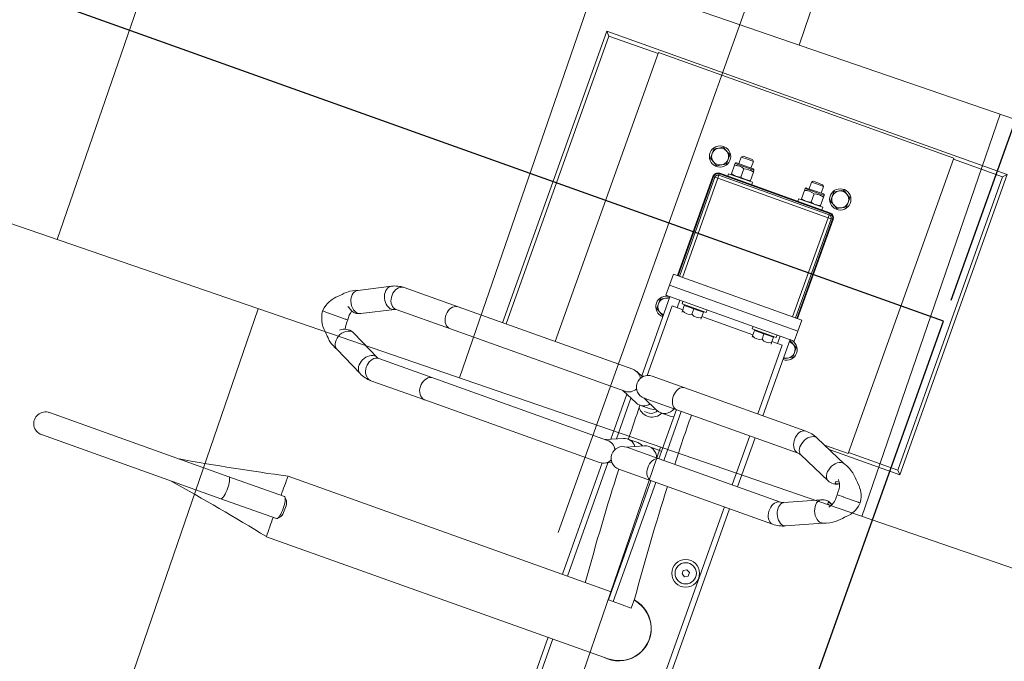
# Model space of a CAD drawing. Header units: metres. Extents: x 134157 to 138734, y 451157 to 455772.
# Tile 450 of 656: x 136558.407 to 136559.332, y 453798.113 to 453798.716. Entities that reach past the tile are written whole.
import ezdxf

# ---------------------------------------------------------------- set-up
doc = ezdxf.new("R2010")
doc.units = ezdxf.units.M
doc.linetypes.add('HIDDEN__G5', pattern=[1.125, 0.75, -0.375])
doc.layers.add('-DR-alg-hulplijnen', color=210, linetype='Continuous', plot=False)
doc.layers.add('-DR-nw-gr-arc-gras', color=7, linetype='Continuous', true_color=0xb5d5a4)
for name, color, linetype in [('-DR-nw-inr-fietsparkeren Tulip enkele beugel', 2, 'Continuous'), ('-DR-nw-inr-fietsparkeren Tulip Traverse', 2, 'Continuous'), ('VELOPA-FIG15', 1, 'Continuous'), ('VELOPA-FIG25', 1, 'Continuous')]:
    doc.layers.add(name, color=color, linetype=linetype)
doc.layers.add('-DR-nw-rio-HWA 125', color=170, linetype='HIDDEN__G5', lineweight=13)
doc.layers.add('-DR-nw-vh-arc-tegels 300x300x45', color=253, linetype='Continuous', lineweight=9)
doc.layers.add('-DR-nw-vh-arc-halfverharding stabilizer', color=7, linetype='Continuous', lineweight=9, true_color=0xe2e1c1, transparency=0.1)
doc.styles.add('2-5TXT', font='arial.ttf')
doc.dimstyles.new('VELOPA-drukwerk', dxfattribs={"dimscale": 0, "dimtxt": 2.5, "dimasz": 2, "dimexe": 1, "dimexo": 1, "dimgap": 1, "dimtad": 1, "dimdec": 0, "dimdsep": 46, "dimtxsty": '2-5TXT', "dimcen": 8, "dimadec": 1, "dimazin": 0, "dimtfac": 1, "dimtdec": 0, "dimtmove": 0, "dimatfit": 3, "dimfxl": 1, "dimtolj": 1, "dimtzin": 0, "dimarcsym": 0})
pattern_1 = [(115.335625, (136419.71802, 453326.2367), (-0.223681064, -0.105903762), [0.06, -0.187485]), (205.335625, (136419.71802, 453326.2367), (0.105903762, -0.223681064), [0.06, -0.187485])]

# ---------------------------------------------------------------- blocks, each defined once
blk = doc.blocks.new('*D2307')
at = {"layer": '-DR-alg-hulplijnen', "color": 0, "lineweight": -2, "ltscale": 4, "transparency": 16777216}
for p, q in [((129.28, -9.99), (-313.57, -9.99)), ((-292.85, -51.42), (-292.85, -3593.55)), ((129.28, -3634.99), (-313.57, -3634.99))]:
    blk.add_line(p, q, dxfattribs=at)
at = {"layer": '-DR-alg-hulplijnen', "color": 0, "ltscale": 4, "transparency": 16777216}
for points in [[(-299.76, -51.42), (-285.95, -51.42), (-292.85, -9.99)], [(-299.76, -3593.55), (-285.95, -3593.55), (-292.85, -3634.99)]]:
    blk.add_solid(points, dxfattribs=at)
at = {"layer": 'Defpoints', "color": 0, "ltscale": 4, "transparency": 16777216}
for p in [(150, -9.99), (-292.85, -3634.99), (150, -3634.99)]:
    blk.add_point(p, dxfattribs=at)
at = {"layer": '-DR-alg-hulplijnen', "color": 0, "ltscale": 4, "transparency": 16777216, "insert": (-340.03, -1822.49), "char_height": 51.792, "attachment_point": 5, "rotation": 90, "style": '2-5TXT'}
blk.add_mtext('\\A1;3625', dxfattribs=at)
blk = doc.blocks.new('Tulip Traverse')
at = {"layer": 'VELOPA-FIG15', "color": 252, "linetype": 'Continuous', "lineweight": 9}
for p, q in [((-55, 59.33), (-55, 60)), ((-55, 58), (-55, 59.33)), ((-55, 55), (-55, 58)), ((55, 64), (55, -64)), ((-60, 55), (-59.33, 55)), ((-59.33, 55), (-58, 55)), ((-55, 55), (-58, 55)), ((-55, -55), (-55, 55)), ((-55, 55), (44, 55)), ((72.5, 50), (65, 50)), ((-73.5, 44.37), (-73.5, 25.63)), ((-73.5, -25.63), (-73.5, -44.37)), ((-60, -55), (-59.33, -55)), ((-59.33, -55), (-58, -55)), ((-58, -55), (-55, -55)), ((44, -55), (-55, -55)), ((-55, -55), (-55, -58)), ((72.5, -50), (65, -50)), ((-55, -58), (-55, -59.33)), ((-55, -60), (-55, -59.33))]:
    blk.add_line(p, q, dxfattribs=at)
at = {"layer": 'VELOPA-FIG15', "color": 252, "linetype": 'Continuous', "lineweight": 9, "flags": 128}
for points in [[(163.7, 106.03), (163.43, 105.53), (162.62, 104.53), (161.52, 103.72), (160.17, 103.12), (158.6, 102.77), (156.88, 102.66), (155.05, 102.81), (153.18, 103.21), (151.33, 103.83), (149.54, 104.68), (147.89, 105.71), (146.43, 106.89), (145.2, 108.2), (144.24, 109.57), (143.58, 110.98), (143.24, 112.37), (143.24, 113.7), (143.58, 114.93), (143.6, 114.99)], [(211.3, 106.03), (211.57, 105.53), (212.38, 104.53), (213.48, 103.72), (214.84, 103.12), (216.4, 102.77), (218.12, 102.66), (219.95, 102.81), (221.82, 103.21), (223.68, 103.83), (225.46, 104.68), (227.11, 105.71), (228.57, 106.89), (229.8, 108.2), (230.77, 109.57), (231.42, 110.98), (231.76, 112.37), (231.76, 113.7), (231.42, 114.93), (231.4, 114.99)], [(163, 102.91), (162.82, 101.58), (162.3, 100.3), (161.44, 99.1), (160.28, 98.02), (158.86, 97.1), (157.21, 96.37), (155.4, 95.85), (153.48, 95.55), (151.51, 95.49), (149.55, 95.67), (147.68, 96.08), (145.94, 96.71), (144.4, 97.54), (143.1, 98.54), (142.09, 99.69), (141.4, 100.93), (141.05, 102.24), (141, 102.91)], [(212, 102.91), (212.18, 101.58), (212.7, 100.3), (213.56, 99.1), (214.72, 98.02), (216.14, 97.1), (217.79, 96.37), (219.6, 95.85), (221.52, 95.55), (223.49, 95.49), (225.45, 95.67), (227.32, 96.08), (229.06, 96.71), (230.6, 97.54), (231.9, 98.54), (232.91, 99.69), (233.6, 100.93), (233.96, 102.24), (234, 102.91)], [(163, -18.1), (162.82, -19.43), (162.3, -20.71), (161.44, -21.91), (160.28, -22.99), (158.86, -23.91), (157.21, -24.64), (155.4, -25.17), (153.48, -25.46), (151.51, -25.52), (149.55, -25.34), (147.68, -24.93), (145.94, -24.3), (144.4, -23.47), (143.1, -22.47), (142.09, -21.33), (141.4, -20.08), (141.05, -18.77), (141, -18.1)], [(212, -18.1), (212.18, -19.43), (212.7, -20.71), (213.56, -21.91), (214.72, -22.99), (216.14, -23.91), (217.79, -24.64), (219.6, -25.17), (221.52, -25.46), (223.49, -25.52), (225.45, -25.34), (227.32, -24.93), (229.06, -24.3), (230.6, -23.47), (231.9, -22.47), (232.91, -21.33), (233.6, -20.08), (233.96, -18.77), (234, -18.1)], [(163, -244.2), (162.82, -245.69), (162.3, -247.14), (161.44, -248.49), (160.28, -249.7), (158.86, -250.73), (157.21, -251.56), (155.4, -252.15), (153.48, -252.48), (151.51, -252.55), (149.55, -252.35), (147.68, -251.89), (145.94, -251.17), (144.4, -250.24), (143.1, -249.11), (142.09, -247.82), (141.4, -246.42), (141.05, -244.95), (141, -244.2)], [(212, -244.2), (212.18, -245.69), (212.7, -247.14), (213.56, -248.49), (214.72, -249.7), (216.14, -250.73), (217.79, -251.56), (219.6, -252.15), (221.52, -252.48), (223.49, -252.55), (225.45, -252.35), (227.32, -251.89), (229.06, -251.17), (230.6, -250.24), (231.9, -249.11), (232.91, -247.82), (233.6, -246.42), (233.96, -244.95), (234, -244.2)], [(163, -298.22), (162.82, -299.71), (162.3, -301.16), (161.44, -302.51), (160.28, -303.72), (158.86, -304.75), (157.21, -305.58), (155.4, -306.17), (153.48, -306.5), (151.51, -306.57), (149.55, -306.37), (147.68, -305.91), (145.94, -305.2), (144.4, -304.26), (143.1, -303.13), (142.09, -301.85), (141.4, -300.44), (141.05, -298.97), (141, -298.22)], [(164.1, -302.68), (163.93, -304.21), (163.43, -305.76), (162.62, -307.29), (161.52, -308.73), (160.17, -310.06), (158.6, -311.22), (156.88, -312.18), (155.05, -312.9), (153.18, -313.37), (151.33, -313.56), (149.54, -313.48), (147.89, -313.12), (146.43, -312.5), (145.2, -311.64), (144.24, -310.55), (143.83, -309.88)], [(163.47, -299.95), (163.93, -301.23), (164.1, -302.68)], [(211.53, -299.95), (211.07, -301.23), (210.9, -302.68)], [(210.9, -302.68), (211.07, -304.21), (211.57, -305.76), (212.38, -307.29), (213.48, -308.73), (214.84, -310.06), (216.4, -311.22), (218.12, -312.18), (219.95, -312.9), (221.82, -313.37), (223.68, -313.56), (225.46, -313.48), (227.11, -313.12), (228.57, -312.5), (229.8, -311.64), (230.77, -310.55), (231.17, -309.88)], [(212, -298.22), (212.18, -299.71), (212.7, -301.16), (213.56, -302.51), (214.72, -303.72), (216.14, -304.75), (217.79, -305.58), (219.6, -306.17), (221.52, -306.5), (223.49, -306.57), (225.45, -306.37), (227.32, -305.91), (229.06, -305.2), (230.6, -304.26), (231.9, -303.13), (232.91, -301.85), (233.6, -300.44), (233.96, -298.97), (234, -298.22)], [(375, -390.93), (373.04, -390.97), (371.13, -391.1), (369.36, -391.31), (367.76, -391.59), (366.4, -391.93), (365.31, -392.33), (364.54, -392.77), (364.1, -393.24), (364, -393.6)], [(386, -393.6), (385.9, -393.24), (385.46, -392.77), (384.69, -392.33), (383.6, -391.93), (382.24, -391.59), (380.64, -391.31), (378.87, -391.1), (376.96, -390.97), (375, -390.93)]]:
    blk.add_lwpolyline(points, dxfattribs=at)
at = {"layer": 'VELOPA-FIG25', "color": 252, "linetype": 'Continuous', "lineweight": 9}
for p, q in [((-150, 200), (-150, -200)), ((-146.51, 196.51), (-150, 200)), ((150, 200), (-150, 200)), ((-146.51, 196.51), (-146.51, 147.5)), ((146.51, 196.51), (-146.51, 196.51)), ((146.51, 196.51), (150, 200)), ((146.51, 147.5), (146.51, 196.51)), ((150, 129.34), (150, 200)), ((187.5, 172.03), (187.5, 173.68)), ((187.5, 171.64), (187.5, 172.03)), ((187.5, 157.16), (187.5, 171.64)), ((187.5, 157.16), (187.5, 156.89)), ((187.5, 156.89), (187.5, 150.69)), ((-147.5, 147.5), (-147.5, -147.5)), ((147.5, 147.5), (-147.5, 147.5)), ((157.89, 147.05), (143.6, 114.99)), ((147.5, 123.73), (147.5, 147.5)), ((231.4, 114.99), (217.11, 147.05)), ((163.7, 106.03), (178.05, 138.23)), ((196.95, 138.23), (211.3, 106.03)), ((141, 102.91), (141, -18.1)), ((163, -18.1), (163, 102.91)), ((212, 102.91), (212, -18.1)), ((234, -18.1), (234, 102.91)), ((-70.38, 68), (-79.62, 68)), ((79.62, 68), (70.38, 68)), ((-55, 60), (44, 60)), ((44, 59.33), (-55, 59.33)), ((-55, 58), (44, 58)), ((44, 64), (44, -64)), ((55, 64), (44, 64)), ((65, 64), (55, 64)), ((65, 64), (65, -64)), ((141, 60), (65, 60)), ((212, 60), (163, 60)), ((516, 60), (234, 60)), ((-79.62, 52), (-70.38, 52)), ((-60, 47), (-62.5, 47)), ((-62.5, 23), (-62.5, 47)), ((-60, -55), (-60, 55)), ((-59.33, 55), (-59.33, -55)), ((-58, 55), (-58, -55)), ((67.5, 47), (65, 47)), ((67.5, 47), (67.5, 23)), ((141, 54.75), (72.5, 54.75)), ((72.5, 54.75), (72.5, 44.5)), ((212, 54.75), (163, 54.75)), ((516, 54.75), (234, 54.75)), ((-81.25, 41), (-82.5, 39.75)), ((-82.5, 39.75), (-82.5, 35)), ((-74.5, 41), (-81.25, 41)), ((-81.25, 41), (-81.25, 35)), ((-74.5, 43.37), (-74.5, 26.63)), ((-72.5, 44.37), (-73.5, 44.37)), ((-71.75, 44.5), (-72.44, 44.5)), ((-71.75, 44.5), (-63.25, 44.5)), ((-62.57, 44.5), (-63.25, 44.5)), ((-62.5, 41), (-63, 41)), ((-62.5, 44.47), (-62.52, 44.5)), ((68.25, 44.5), (67.5, 44.5)), ((68.25, 44.5), (73.5, 44.5)), ((68.25, 39.75), (68.25, 44.5)), ((68.25, 35), (68.25, 39.75)), ((73.5, 44.5), (74.97, 44.5)), ((75, 44.47), (74.97, 44.5)), ((301.54, 41.5), (303.27, 44.5)), ((303.27, 38.5), (301.54, 41.5)), ((303.27, 44.5), (306.73, 44.5)), ((306.73, 38.5), (303.27, 38.5)), ((306.73, 44.5), (308.46, 41.5)), ((308.46, 41.5), (306.73, 38.5)), ((-82.5, 35), (-82.5, 30.25)), ((-82.5, 30.25), (-81.25, 29)), ((-81.25, 35), (-81.25, 29)), ((-81.25, 29), (-74.5, 29)), ((-71.75, 35), (-63.25, 35)), ((-63, 29), (-62.5, 29)), ((68.25, 35), (73.5, 35)), ((68.25, 30.25), (68.25, 35)), ((68.25, 25.5), (68.25, 30.25)), ((-73.5, 25.63), (-72.5, 25.63)), ((-72.5, 25.53), (-72.48, 25.5)), ((-72.43, 25.5), (-71.75, 25.5)), ((-63.25, 25.5), (-71.75, 25.5)), ((-63.25, 25.5), (-62.56, 25.5)), ((-62.5, 23), (-60, 23)), ((65, 23), (67.5, 23)), ((67.5, 25.5), (68.25, 25.5)), ((68.25, 25.5), (73.5, 25.5)), ((72.5, 25.5), (72.5, -25.5)), ((73.5, 25.5), (74.97, 25.5)), ((343, 4.24), (353, 4.24)), ((353, -13.71), (353, 4.24)), ((405.15, -341.15), (405.15, -0.08)), ((141, -18.1), (141, -50.59)), ((163, -13.71), (212, -13.71)), ((163, -50.59), (163, -18.1)), ((212, -18.1), (212, -50.59)), ((234, -13.71), (353, -13.71)), ((234, -50.59), (234, -18.1)), ((353, -13.71), (353, -18.58)), ((-74.5, -26.63), (-74.5, -43.37)), ((-72.5, -25.63), (-73.5, -25.63)), ((-71.75, -25.5), (-72.44, -25.5)), ((-71.75, -25.5), (-63.25, -25.5)), ((-62.57, -25.5), (-63.25, -25.5)), ((-62.5, -25.53), (-62.52, -25.5)), ((-60, -23), (-62.5, -23)), ((-62.5, -47), (-62.5, -23)), ((67.5, -23), (65, -23)), ((67.5, -23), (67.5, -47)), ((68.25, -25.5), (67.5, -25.5)), ((68.25, -25.5), (73.5, -25.5)), ((68.25, -30.25), (68.25, -25.5)), ((73.5, -25.5), (74.97, -25.5)), ((75, -25.53), (74.97, -25.5)), ((163, -18.58), (212, -18.58)), ((170.66, -31.26), (170.66, -21.19)), ((204.35, -21.19), (204.35, -31.26)), ((234, -18.58), (353, -18.58)), ((344.85, -18.58), (344.85, -341.13)), ((-81.25, -29), (-82.5, -30.25)), ((-82.5, -30.25), (-82.5, -35)), ((-82.5, -35), (-82.5, -39.75)), ((-74.5, -29), (-81.25, -29)), ((-81.25, -29), (-81.25, -35)), ((-81.25, -35), (-81.25, -41)), ((-71.75, -35), (-63.25, -35)), ((-62.5, -29), (-63, -29)), ((68.25, -35), (68.25, -30.25)), ((68.25, -35), (73.5, -35)), ((68.25, -39.75), (68.25, -35)), ((162.99, -51.17), (169.78, -35.49)), ((205.22, -35.49), (212.02, -51.17)), ((-82.5, -39.75), (-81.25, -41)), ((-81.25, -41), (-74.5, -41)), ((-73.5, -44.37), (-72.5, -44.37)), ((-72.5, -44.47), (-72.48, -44.5)), ((-72.43, -44.5), (-71.75, -44.5)), ((-63.25, -44.5), (-71.75, -44.5)), ((-63.25, -44.5), (-62.56, -44.5)), ((-63, -41), (-62.5, -41)), ((67.5, -44.5), (68.25, -44.5)), ((68.25, -44.5), (68.25, -39.75)), ((68.25, -44.5), (73.5, -44.5)), ((72.5, -44.5), (72.5, -55.25)), ((73.5, -44.5), (74.97, -44.5)), ((170.66, -52.19), (170.66, -42.12)), ((204.35, -42.12), (204.35, -52.19)), ((344.85, -44.48), (343, -44.48)), ((-70.38, -52), (-79.62, -52)), ((-62.5, -47), (-60, -47)), ((65, -47), (67.5, -47)), ((72.5, -55.25), (142.04, -55.25)), ((405.15, -55.25), (516, -55.25)), ((-55, -58), (44, -58)), ((-55, -59.33), (44, -59.33)), ((-55, -60), (44, -60)), ((55, -64), (44, -64)), ((65, -64), (55, -64)), ((144.01, -60), (65, -60)), ((144.79, -58.9), (141.88, -65.62)), ((163, -72.07), (169.78, -56.43)), ((207.83, -62.43), (167.18, -62.43)), ((205.22, -56.43), (212, -72.07)), ((233.12, -65.62), (230.21, -58.9)), ((344.85, -62.43), (231.74, -62.43)), ((516, -60), (405.15, -60)), ((-79.62, -68), (-70.38, -68)), ((70.38, -68), (79.62, -68)), ((141, -69.86), (141, -244.2)), ((163, -244.2), (163, -69.86)), ((209.94, -67.31), (165.06, -67.31)), ((212, -69.86), (212, -244.2)), ((344.85, -67.31), (233.69, -67.31)), ((234, -244.2), (234, -69.86)), ((-147.5, -147.5), (141, -147.5)), ((-146.51, -147.5), (-146.51, -196.51)), ((-146.51, -196.51), (-150, -200)), ((-150, -200), (141, -200)), ((-146.51, -196.51), (141, -196.51)), ((141, -244.2), (141, -298.22)), ((163, -298.22), (163, -244.2)), ((212, -244.2), (212, -298.22)), ((234, -298.22), (234, -244.2)), ((177.82, -328.32), (163.47, -299.95)), ((211.53, -299.95), (197.19, -328.32)), ((143.84, -309.88), (158.19, -338.25)), ((216.82, -338.25), (231.17, -309.88)), ((178.07, -329.03), (177.86, -328.4)), ((197.14, -328.4), (196.91, -329.09)), ((187.5, -339.92), (187.5, -337.88)), ((187.5, -339.92), (187.5, -340.34)), ((187.5, -356.65), (187.5, -340.34)), ((364, -338.06), (364, -393.6)), ((366.77, -335.12), (364.35, -337.4)), ((385.65, -337.4), (383.23, -335.12)), ((386, -393.6), (386, -338.06)), ((187.5, -356.96), (187.5, -356.65)), ((187.5, -363), (187.5, -356.96)), ((364, -393.6), (364, -572.67)), ((386, -393.6), (386, -572.71))]:
    blk.add_line(p, q, dxfattribs=at)
at = {"layer": 'VELOPA-FIG25', "color": 252, "linetype": 'Continuous', "lineweight": 9, "flags": 128}
for points in [[(187.5, 173.71), (184.25, 173.2), (181.65, 172.49), (179.67, 171.74), (177.61, 170.76), (176.13, 169.9), (174.73, 168.94), (172.78, 167.32), (171.05, 165.54), (170.4, 164.75), (169.72, 164.2), (168.23, 162.9), (166.47, 161.22), (163.25, 157.61), (161.82, 155.68), (160.27, 153.2), (158.78, 150.07), (157.64, 146.21)], [(217.36, 146.21), (216.22, 150.07), (214.73, 153.2), (213.18, 155.68), (211.76, 157.61), (208.53, 161.22), (206.78, 162.9), (205.29, 164.2), (204.6, 164.75), (203.95, 165.54), (202.22, 167.32), (200.27, 168.94), (198.87, 169.9), (197.39, 170.76), (195.33, 171.74), (193.35, 172.49), (190.76, 173.2), (187.5, 173.71)], [(173.55, 147.02), (173.55, 147.02), (173.63, 147.05), (174.02, 147.38), (174.65, 147.87), (175.63, 148.5), (176.76, 149.08), (178.19, 149.67), (179.75, 150.14), (181.8, 150.55), (184.38, 150.77), (187.5, 150.67)], [(176.97, 149.17), (177.18, 148.79), (177.69, 147.67), (177.99, 146.58), (178.04, 145.81), (177.89, 145.33), (177.57, 145.11), (177.07, 145.17), (176.46, 145.59), (176.01, 146.32), (175.76, 147.35), (175.69, 148.42), (175.69, 148.53)], [(187.5, 150.67), (190.15, 150.78), (192.4, 150.65), (194.26, 150.36), (195.76, 150), (198.09, 149.15), (200, 148.11), (200.73, 147.59), (201.15, 147.26), (201.26, 147.19), (201.29, 147.2)], [(196.96, 146.02), (197.06, 145.44), (197.34, 145.15), (197.78, 145.13), (198.37, 145.43), (198.96, 146.25), (199.24, 147.31), (199.32, 148.39), (199.31, 148.49)], [(157.69, 146.23), (157.55, 145.25), (157.75, 143.75), (158.35, 142.21), (159.31, 140.69), (160.61, 139.25), (162.2, 137.94), (164, 136.82), (165.96, 135.92), (168, 135.28), (170.04, 134.93), (172, 134.88), (173.81, 135.13), (175.39, 135.67), (176.69, 136.48), (177.66, 137.53), (178.03, 138.31)], [(217.31, 146.23), (217.45, 145.25), (217.25, 143.75), (216.66, 142.21), (215.69, 140.69), (214.39, 139.25), (212.81, 137.94), (211, 136.82), (209.04, 135.92), (207, 135.28), (204.96, 134.93), (203, 134.88), (201.2, 135.13), (199.61, 135.67), (198.31, 136.48), (197.35, 137.53), (196.97, 138.31)], [(-79.62, 68), (-80.58, 66.33), (-81.64, 64.5), (-83.13, 61.92), (-84.24, 60)], [(-65.76, 60), (-66.73, 61.67), (-67.78, 63.5), (-69.27, 66.08), (-70.38, 68)], [(70.38, 68), (69.42, 66.33), (68.36, 64.5), (66.87, 61.92), (65.76, 60)], [(84.24, 60), (83.27, 61.67), (82.22, 63.5), (80.73, 66.08), (79.62, 68)], [(-84.24, 60), (-83.27, 58.33), (-82.22, 56.5), (-80.73, 53.92), (-79.62, 52)], [(-70.38, 52), (-69.42, 53.67), (-68.36, 55.5), (-66.87, 58.08), (-65.76, 60)], [(-71.75, 44.5), (-72.4, 41.32), (-72.4, 41)], [(-62.62, 41), (-62.62, 41.5), (-63.25, 44.5)], [(-72.38, 29), (-72.38, 28.5), (-71.75, 25.5)], [(-63.25, 25.5), (-62.6, 28.68), (-62.6, 29)], [(-71.75, -25.5), (-72.4, -28.68), (-72.4, -29)], [(-62.62, -29), (-62.62, -28.5), (-63.25, -25.5)], [(170.64, -21.19), (170.66, -21.1), (170.2, -18.58)], [(204.36, -21.19), (204.35, -21.1), (204.8, -18.58)], [(169.15, -36.95), (170.06, -38.62), (170.64, -42.12)], [(205.86, -36.95), (204.94, -38.62), (204.36, -42.12)], [(-72.38, -41), (-72.38, -41.5), (-71.75, -44.5)], [(-63.25, -44.5), (-62.6, -41.32), (-62.6, -41)], [(-79.62, -52), (-80.58, -53.67), (-81.64, -55.5), (-83.13, -58.08), (-84.24, -60)], [(-65.76, -60), (-66.73, -58.33), (-67.78, -56.5), (-69.27, -53.92), (-70.38, -52)], [(-84.24, -60), (-83.27, -61.67), (-82.22, -63.5), (-80.73, -66.08), (-79.62, -68)], [(-70.38, -68), (-69.42, -66.33), (-68.36, -64.5), (-66.87, -61.92), (-65.76, -60)], [(65.76, -60), (66.73, -61.67), (67.78, -63.5), (69.27, -66.08), (70.38, -68)], [(79.62, -68), (80.58, -66.33), (81.64, -64.5), (83.13, -61.92), (84.24, -60)], [(144.13, -60.43), (143.88, -59.46), (143.69, -57.8)], [(158.22, -338.23), (158.35, -338.55), (159.31, -339.79), (160.61, -340.77), (162.2, -341.48), (164, -341.86), (165.96, -341.92), (168, -341.64), (170.04, -341.05), (172, -340.15), (173.81, -339), (175.39, -337.62), (176.69, -336.07), (177.66, -334.42), (178.25, -332.73), (178.45, -331.05)], [(178.45, -331.05), (178.25, -329.46), (177.78, -328.33)], [(196.55, -331.05), (196.75, -329.46), (197.22, -328.33)], [(216.78, -338.23), (216.66, -338.55), (215.69, -339.79), (214.39, -340.77), (212.81, -341.48), (211, -341.86), (209.04, -341.92), (207, -341.64), (204.96, -341.05), (203, -340.15), (201.2, -339), (199.61, -337.62), (198.31, -336.07), (197.35, -334.42), (196.75, -332.73), (196.55, -331.05)], [(158.06, -338), (158.83, -340.38), (160.2, -343.08), (161.51, -345.1), (162.56, -346.53), (163.64, -347.84), (165.01, -349.37), (166.7, -351.01), (168.49, -352.59), (169.96, -354.16), (171.28, -355.62), (172.47, -356.75), (173.4, -357.55), (174.25, -358.19), (175.59, -359.09), (177.5, -360.16), (179.37, -361), (181.64, -361.82), (184.35, -362.52), (187.5, -363)], [(176.9, -339.59), (176.63, -340.06), (176.05, -341.14), (175.76, -341.77), (175.69, -341.97), (175.71, -341.83), (175.76, -341.32), (175.77, -340.6)], [(187.5, -363), (190.42, -362.57), (192.96, -361.94), (195.12, -361.21), (196.92, -360.44), (198.81, -359.45), (200.18, -358.59), (201.15, -357.89), (203.57, -355.77), (205.35, -353.76), (206.23, -352.94), (207.24, -352.04), (208.36, -351), (209.69, -349.68), (211.43, -347.75), (213.5, -345.08), (214.95, -342.81), (216.29, -340.1), (216.97, -337.95)], [(375, -335.4), (373.04, -335.44), (371.13, -335.57), (369.36, -335.77), (367.76, -336.05), (366.4, -336.4), (365.31, -336.8), (364.54, -337.24), (364.1, -337.7), (364, -338.06)], [(366.77, -335.12), (366.92, -335), (367.64, -334.61), (368.68, -334.26), (370, -333.97), (371.54, -333.75), (373.23, -333.62), (375, -333.58)], [(375, -333.58), (376.77, -333.62), (378.46, -333.75), (380, -333.97), (381.32, -334.26), (382.36, -334.61), (383.08, -335), (383.23, -335.12)], [(386, -338.06), (385.9, -337.7), (385.46, -337.24), (384.69, -336.8), (383.6, -336.4), (382.24, -336.05), (380.64, -335.77), (378.87, -335.57), (376.96, -335.44), (375, -335.4)]]:
    blk.add_lwpolyline(points, dxfattribs=at)
at = {"layer": 'VELOPA-FIG25', "color": 252, "linetype": 'Continuous', "lineweight": 9}
for centre, radius in [((-75, 60), 10), ((-75, 60), 7.99), ((305, 41.5), 13), ((305, 41.5), 10), ((-75, -60), 10), ((-75, -60), 7.99)]:
    blk.add_circle(centre, radius, dxfattribs=at)
for centre, radius, start, end in [((166.78, 142.88), 12.18, 337.8623, 31.55288), ((206.52, 142.72), 10.57, 146.39034, 204.83926), ((203.74, 145.45), 6.81, 146.88182, 175.2477), ((170.59, 102.85), 29.59, 155.78609, 179.8928), ((204.31, 102.83), 29.69, 0.1514, 24.16971), ((170.55, 102.86), 7.55, 155.16678, 179.65118), ((204.26, 102.82), 7.74, 0.65433, 24.52771), ((75, 60), 10, 0, 180), ((75, 60), 7.99, 0, 180), ((-55, 55), 5, 90, 180), ((-55, 55), 4.33, 90, 180), ((-55, 55), 3, 90, 180), ((-73.5, 43.37), 1, 90, 180), ((-56.57, 39.75), 15.9, 162.623, 197.377), ((-78.43, 39.75), 15.9, 342.623, 17.377), ((66.27, 39.75), 8.65, 326.70919, 33.29081), ((66.27, 39.75), 8.65, 326.70917, 33.29083), ((-56.57, 30.25), 15.9, 162.623, 197.377), ((-78.43, 30.25), 15.9, 342.623, 17.377), ((66.27, 30.25), 8.65, 326.70917, 33.29083), ((66.27, 30.25), 8.65, 326.70918, 33.29082), ((375, -0.25), 30.5, 351.31164, 171.53221), ((375.04, -0.01), 30.1, 359.76848, 171.87776), ((-73.5, 26.63), 1, 180, 270), ((151.79, 2374.19), 2377.65, 271.98152, 274.61272), ((143.89, 2582.77), 2586.38, 270.4234, 271.50906), ((-73.5, -26.63), 1, 90, 180), ((-56.57, -30.25), 15.9, 162.623, 197.377), ((-78.43, -30.25), 15.9, 342.623, 17.377), ((66.27, -30.25), 8.65, 326.70918, 33.29082), ((66.27, -30.25), 8.65, 326.70917, 33.29083), ((159.9, -31.22), 10.75, 336.6454, 73.22508), ((215.1, -31.22), 10.75, 106.77492, 203.3546), ((-56.57, -39.75), 15.9, 162.623, 197.377), ((-78.43, -39.75), 15.9, 342.623, 17.377), ((66.27, -39.75), 8.65, 326.70917, 33.29083), ((66.27, -39.75), 8.65, 326.70919, 33.29081), ((165, -43.5), 10, 344.53399, 60), ((165, -42), 13, 308.52107, 64.20937), ((-73.5, -43.37), 1, 180, 270), ((160.01, -52.16), 10.64, 336.42392, 53.92349), ((214.99, -52.16), 10.64, 126.07651, 203.57608), ((151.79, 2325.47), 2377.66, 271.98149, 274.61272), ((-55, -55), 5, 180, 270), ((-55, -55), 4.33, 180, 270), ((-55, -55), 3, 180, 270), ((152, -50.59), 11, 180, 0), ((143.94, 2532.38), 2584.71, 270.59237, 271.33416), ((223, -50.59), 11, 180, 0), ((75, -60), 10, 180, 270), ((75, -60), 7.99, 180, 0), ((75, -60), 10, 270, 0), ((151.79, -69.89), 10.79, 117.27308, 179.8312), ((152.18, -69.91), 10.82, 0.2889, 62.60682), ((222.82, -69.91), 10.82, 117.39318, 179.7111), ((223.22, -69.89), 10.79, 0.1688, 62.72692), ((166.85, -298.11), 25.85, 180.23551, 207.08773), ((166.97, -298.08), 3.97, 181.99449, 208.11846), ((208.09, -298.1), 3.91, 331.67481, 358.2049), ((208.25, -298.14), 25.75, 332.85949, 359.81727), ((169.31, -333.46), 9.75, 321.0819, 23.26472), ((208.21, -333.63), 12.17, 160.5636, 222.19632), ((184.6, -315.51), 22.56, 253.70815, 277.3997), ((190.38, -314.63), 23.43, 262.94416, 285.56899), ((-2308.46, -892.73), 2710.01, 9.54968, 11.74147), ((359.72, 230.49), 571.94, 268.51093, 270.42893), ((3112.6, -902.9), 2765.09, 168.2804, 170.42856), ((391.04, 146.69), 488.15, 269.40876, 271.65637), ((375, -572.73), 11, 179.08553, 0.91447)]:
    blk.add_arc(centre, radius, start, end, dxfattribs=at)
blk = doc.blocks.new('*D482')
at = {"layer": '-DR-alg-hulplijnen', "color": 0, "lineweight": -2, "ltscale": 4, "transparency": 16777216}
for p, q in [((0, -770.72), (0, -1064.73)), ((3625, -770.72), (3625, -1064.73)), ((41.43, -1044.01), (3583.57, -1044.01))]:
    blk.add_line(p, q, dxfattribs=at)
at = {"layer": '-DR-alg-hulplijnen', "color": 0, "ltscale": 4, "transparency": 16777216}
for points in [[(41.43, -1037.1), (41.43, -1050.92), (0, -1044.01)], [(3583.57, -1037.1), (3583.57, -1050.92), (3625, -1044.01)]]:
    blk.add_solid(points, dxfattribs=at)
at = {"layer": 'Defpoints', "color": 0, "ltscale": 4, "transparency": 16777216}
for p in [(0, -750), (3625, -750), (3625, -1044.01)]:
    blk.add_point(p, dxfattribs=at)
at = {"layer": '-DR-alg-hulplijnen', "color": 0, "ltscale": 4, "transparency": 16777216, "insert": (1812.5, -996.83), "char_height": 51.792, "attachment_point": 5, "style": '2-5TXT'}
blk.add_mtext('\\A1;3625', dxfattribs=at)
blk = doc.blocks.new('*D481')
at = {"layer": '-DR-alg-hulplijnen', "color": 0, "lineweight": -2, "ltscale": 4, "transparency": 16777216}
for p, q in [((3645.72, 0), (4009.12, 0)), ((3988.4, -41.43), (3988.4, -708.57)), ((3645.72, -750), (4009.12, -750))]:
    blk.add_line(p, q, dxfattribs=at)
at = {"layer": '-DR-alg-hulplijnen', "color": 0, "ltscale": 4, "transparency": 16777216}
for points in [[(3981.5, -41.43), (3995.31, -41.43), (3988.4, 0)], [(3981.5, -708.57), (3995.31, -708.57), (3988.4, -750)]]:
    blk.add_solid(points, dxfattribs=at)
at = {"layer": 'Defpoints', "color": 0, "ltscale": 4, "transparency": 16777216}
for p in [(3625, 0), (3625, -750), (3988.4, -750)]:
    blk.add_point(p, dxfattribs=at)
at = {"layer": '-DR-alg-hulplijnen', "color": 0, "ltscale": 4, "transparency": 16777216, "insert": (3941.24, -375), "char_height": 51.792, "attachment_point": 5, "rotation": 90, "style": '2-5TXT'}
blk.add_mtext('\\A1;750', dxfattribs=at)
blk = doc.blocks.new('Tulip fietsenrek rail')
at = {"layer": '-DR-alg-hulplijnen'}
blk.add_lwpolyline([(3150, -1934.99), (3150, -9.99), (150, -9.99), (150, -1934.99)], close=True, dxfattribs=at)
at = {"layer": 'VELOPA-FIG15'}
blk.add_blockref('Tulip Traverse', (150, -200), dxfattribs=at)
at = {"layer": '-DR-alg-hulplijnen', "ltscale": 4}
dim = blk.add_linear_dim(base=(-292.85, -3634.99), p1=(150, -9.99), p2=(150, -3634.99), angle=90, dimstyle='VELOPA-drukwerk', override={"dimscale": 20.716723}, dxfattribs=at)
dim.commit()
dim.dimension.update_dxf_attribs({"geometry": '*D2307', "text_midpoint": (-340.03, -1822.49)})
blk = doc.blocks.new('Fietsenrek Tulip enkel')
at = {"layer": '-DR-alg-hulplijnen', "ltscale": 4}
dim = blk.add_linear_dim(base=(3988.4, -750), p1=(3625, 0), p2=(3625, -750), angle=90, dimstyle='VELOPA-drukwerk', override={"dimscale": 20.716723}, dxfattribs=at)
dim.commit()
dim.dimension.update_dxf_attribs({"geometry": '*D481', "text_midpoint": (3941.24, -375)})
dim = blk.add_linear_dim(base=(3625, -1044.01), p1=(0, -750), p2=(3625, -750), dimstyle='VELOPA-drukwerk', override={"dimscale": 20.716723}, dxfattribs=at)
dim.commit()
dim.dimension.update_dxf_attribs({"geometry": '*D482', "text_midpoint": (1812.5, -996.83)})

msp = doc.modelspace()

# ---------------------------------------------------------------- hatches: boundary and pattern name
at = {"layer": '-DR-nw-gr-arc-gras', "transparency": 33554687}
h = msp.add_hatch(dxfattribs=at)
h.set_pattern_fill('AGR-BOLLEN', color=256, scale=0.1, pattern_type=2)
h.set_pattern_definition(pattern_1)
edge = h.paths.add_edge_path()
edge.add_arc((-7000776.80952, 3043164.56756), 7592527.99736, 340.056750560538, 340.05722562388)
edge.add_line((136455.78156, 453494.25428), (136455.1236, 453494.49341))
edge.add_arc((380495.22236, 364992.54844), 259592.30355, 160.0666568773, 160.0804453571)
edge.add_line((136433.83229, 453435.76153), (136433.81349, 453435.76834))
edge.add_line((136433.81349, 453435.76834), (136432.1795, 453431.25509))
edge.add_line((136432.1795, 453431.25509), (136432.1983, 453431.24829))
edge.add_line((136432.1983, 453431.24829), (136431.67763, 453429.86961))
edge.add_line((136431.67763, 453429.86961), (136432.33635, 453429.63123))
edge.add_line((136432.33635, 453429.63123), (136434.30927, 453435.07658))
h = msp.add_hatch(dxfattribs=at)
h.set_pattern_fill('AGR-BOLLEN', color=256, scale=0.1, pattern_type=2)
h.set_pattern_definition(pattern_1)
edge = h.paths.add_edge_path()
edge.add_line((136644.27531, 454017.42185), (136643.93507, 454016.48147))
edge.add_line((136643.93507, 454016.48147), (136643.88393, 454016.34032))
edge.add_line((136643.88393, 454016.34032), (136644.54221, 454016.10165))
edge.add_arc((1711333.98314, -116117.42654), 1674723.58177, 160.09567204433, 160.09665735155, ccw=False)
edge.add_line((136654.34695, 454043.18128), (136653.68886, 454043.41989))
edge.add_line((136653.68886, 454043.41989), (136653.6378, 454043.27898))
edge.add_line((136653.6378, 454043.27898), (136653.29754, 454042.33866))
edge.add_line((136653.29754, 454042.33866), (136644.27531, 454017.42185))
at = {"layer": '-DR-nw-vh-arc-halfverharding stabilizer'}
h = msp.add_hatch(dxfattribs=at)
h.set_pattern_fill('GRAVEL', color=256, scale=0.03)
h.set_pattern_definition([(228.0127875, (0.54864, 0.762), (-6.096000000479, -6.8579999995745), [0.102516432, -10.1491450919]), (184.969741, (0.48006, 0.6858), (9.1439999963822, 0.7620000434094), [0.175921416, -17.416214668]), (132.5104471, (0.3048, 0.67056), (7.6200000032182, -8.381999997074), [0.124044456, -12.2804168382]), (267.273689, (0.00762, 0.48006), (0.762000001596, 15.23999999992), [0.160201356, -15.8599312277]), (292.83365418, (0, 0.32004), (-3.810000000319, 9.1439999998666), [0.15709011, -15.5519423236]), (357.273689, (0.06096, 0.17526), (-15.23999999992, 0.762000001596), [0.160201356, -15.8599312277]), (37.69424047, (0.22098, 0.16764), (-9.9059999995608, -7.6200000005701), [0.211858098, -20.9739345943]), (72.25532837, (0.38862, 0.29718), (5.3340000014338, 16.7639999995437), [0.200015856, -19.8015769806]), (121.42956562, (0.44958, 0.48768), (-6.096000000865, 9.9059999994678), [0.1607439, -15.9136637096]), (175.2363583, (0.36576, 0.62484), (8.38199999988, -0.762000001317), [0.183513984, -8.992181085]), (222.3974378, (0.18288, 0.64008), (-9.1439999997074, -8.3820000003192), [0.237323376, -23.4950317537]), (138.81407483, (0.762, 0.47244), (-5.33399999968, 4.572000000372), [0.081001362, -8.0191697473]), (171.4692344, (0.70104, 0.52578), (9.906000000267, -1.5239999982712), [0.154104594, -15.2563916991]), (225, (0.54864, 0.54864), (-1e-16, -0.762), [0.107762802, -0.9698679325]), (203.19859051, (0.4953, 0.64008), (3.810000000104, 1.523999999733), [0.058032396, -5.7451867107]), (291.80140949, (0.44196, 0.61722), (-0.76200000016, 2.285999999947), [0.082069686, -4.021425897]), (30.96375653, (0.47244, 0.54102), (2.286000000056, 1.523999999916), [0.133295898, -4.3098894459]), (161.56505118, (0.58674, 0.6096), (1.52400000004, -0.76199999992), [0.096386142, -2.313269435]), (16.389540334, (0, 0.61722), (7.62, 2.286), [0.1350264, -13.3676480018]), (70.34617594, (0.12954, 0.65532), (-3.048000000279, -8.381999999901), [0.113279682, -11.2146647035]), (293.19859051, (0.58674, 0.762), (-1.523999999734, 3.810000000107), [0.11606403, -5.6871550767]), (343.61045967, (0.63246, 0.65532), (-7.6200000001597, 2.285999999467), [0.1350264, -13.3676480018]), (339.44395478, (0, 0.14478), (-3.81, 1.524), [0.13021056, -6.3803202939]), (294.7751406, (0.12192, 0.09906), (-3.810000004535, 8.381999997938), [0.109101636, -10.8010780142]), (66.80140949, (0.59436, 0), (1.52399999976, 3.810000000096), [0.11606403, -5.6871550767]), (17.35402464, (0.64008, 0.10668), (-9.905999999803, -3.0480000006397), [0.127734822, -12.645712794]), (69.44395478, (0.22098, 0), (-1.524000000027, -3.80999999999), [0.06510528, -6.4454255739]), (101.309932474, (0.54864, 0), (-0.762, 3.048), [0.03885438, -3.8465984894]), (165.96375653, (0.54102, 0.0381), (2.286, -0.762), [0.15709011, -2.9847163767]), (186.00900596, (0.38862, 0.0762), (7.6199999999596, 0.7620000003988), [0.1455801, -14.412409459]), (303.69006753, (0.47244, 0.47244), (-0.76200000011, 1.52399999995), [0.109897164, -2.6375329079]), (353.15722659, (0.5334, 0.381), (12.9540000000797, -1.5239999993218), [0.191867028, -18.9948027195]), (60.9453959, (0.7239, 0.35814), (-3.048000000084, -5.333999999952), [0.078452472, -7.7668176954]), (90, (0.762, 0.4267), (-0.762, 0.762), [0.04572, -0.71628]), (120.25643716, (0.37338, 0.09906), (3.047999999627, -5.334000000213), [0.105860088, -10.480182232]), (48.0127875, (0.32004, 0.1905), (6.0960000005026, 6.857999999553), [0.205032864, -10.0466286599]), (0, (0.4572, 0.3429), (0.762, 0.762), [0.19812, -0.56388]), (325.3048465, (0.65532, 0.3429), (7.6200000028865, -5.3339999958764), [0.120482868, -11.9277950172]), (254.0546041, (0.75438, 0.27432), (-0.761999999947, -3.048000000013), [0.110948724, -5.4364950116]), (207.64597536, (0.7239, 0.16764), (-14.478000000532, -7.6199999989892), [0.18064353, -17.8837393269]), (175.42607874, (0.56388, 0.08382), (-9.9059999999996, 0.7619999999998), [0.191108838, -18.9197539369])])
edge = h.paths.add_edge_path()
edge.add_line((136562.98442, 453786.77938), (136565.20074, 453792.87732))
edge.add_line((136565.20074, 453792.87732), (136567.01022, 453797.86419))
edge.add_line((136567.01022, 453797.86419), (136566.16351, 453798.17142))
edge.add_line((136566.16351, 453798.17142), (136559.99191, 453781.1608))
edge.add_line((136559.99191, 453781.1608), (136557.88041, 453775.34042))
edge.add_line((136557.88041, 453775.34042), (136558.72614, 453775.03355))
edge.add_line((136558.72614, 453775.03355), (136562.73681, 453786.08681))
edge.add_line((136562.73681, 453786.08681), (136562.97704, 453786.75907))
edge.add_arc((136564.8604, 453786.08605), 2, 159.71667, 160.33563, ccw=False)
at = {"layer": '-DR-nw-vh-arc-tegels 300x300x45'}
h = msp.add_hatch(dxfattribs=at)
h.set_pattern_fill('AVH-TEGEL_200X200_HALFST', color=256, scale=2, angle=71, pattern_type=2)
h.set_pattern_definition([(71, (0, 0), (-0.05887645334, 0.44332106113), [0.4, -0.4]), (161, (0, 0), (-0.13022726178, -0.37820743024), [])])
h.paths.add_polyline_path([(136556.18269, 453796.169), (136550.07719, 453779.34245), (136549.02851, 453779.72296), (136555.21393, 453796.52051)], flags=16)
h.paths.add_polyline_path([(136555.27338, 453796.39256), (136556.05458, 453796.10911), (136550.0173, 453779.47056), (136549.15707, 453779.78269)], flags=0)
h.paths.add_polyline_path([(136554.06824, 453800.72327), (136553.548, 453799.347), (136546.38012, 453780.05986), (136545.92569, 453780.27053), (136544.72963, 453777.69053), (136543.95433, 453776.04081), (136544.49735, 453775.78561), (136550.97642, 453776.2503), (136551.48805, 453777.66034), (136551.55627, 453777.84835), (136552.12029, 453777.6437), (136552.32453, 453778.20658), (136552.03894, 453778.30509), (136552.14332, 453778.59276), (136550.3592, 453779.24012), (136556.4647, 453796.06667), (136558.25076, 453795.4186), (136558.35312, 453795.70069), (136558.6351, 453795.59829), (136559.74655, 453798.66141), (136559.46186, 453798.76471)])

# ---------------------------------------------------------------- linework, layer by layer
at = {"layer": '-DR-nw-rio-HWA 125', "flags": 128}
msp.add_lwpolyline([(136555.1283, 453787.63979), (136579.00755, 453854.48324)], dxfattribs=at)

# ---------------------------------------------------------------- block references
at = {"layer": '-DR-nw-inr-fietsparkeren Tulip enkele beugel', "xscale": -0.001, "yscale": 0.001, "zscale": 0.001, "rotation": 113.6629406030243}
for p in [(136621.10291, 453802.08896), (136620.72083, 453801.0964), (136620.33651, 453800.10098), (136619.95053, 453799.11286), (136619.56693, 453798.11838)]:
    msp.add_blockref('Fietsenrek Tulip enkel', p, dxfattribs=at)
at = {"layer": '-DR-nw-inr-fietsparkeren Tulip Traverse', "xscale": 0.001, "yscale": 0.001, "zscale": 0.001, "rotation": 250.3356253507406}
msp.add_blockref('Tulip fietsenrek rail', (136559.33516, 453798.57083), dxfattribs=at)

doc.saveas('drawing.dxf')
